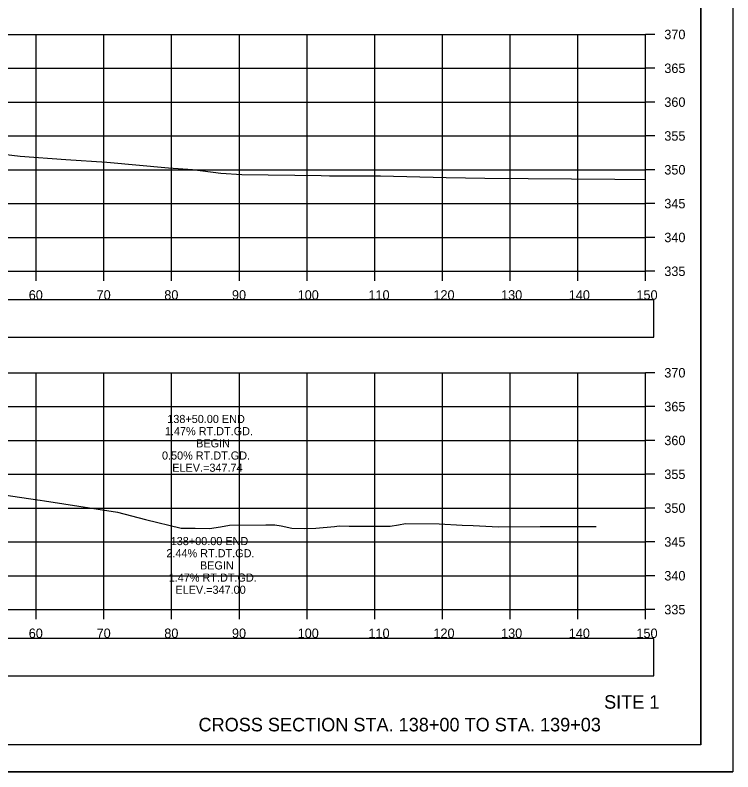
# Model space of a CAD drawing. Extents: x 1376273 to 1384221, y 378927 to 384592.
# Drawn here: x 1377114.6 to 1377220.7, y 382031.9 to 382143.7 of the extents above; entities that cross this region are included whole.
import ezdxf

# ---------------------------------------------------------------- set-up
doc = ezdxf.new("R2010")
doc.units = 0
for name, color, linetype in [('R_Axis', 7, 'Continuous'), ('R_Axis Annot', 7, 'Continuous'), ('R_Border', 7, 'Continuous'), ('R_Draft', 7, 'Continuous'), ('R_Exist Surface', 7, 'Continuous'), ('R_Grid', 7, 'Continuous'), ('R_No Plot', 7, 'Continuous'), ('R_Xsect Elev', 7, 'Continuous')]:
    doc.layers.add(name, color=color, linetype=linetype)

msp = doc.modelspace()

# ---------------------------------------------------------------- linework, layer by layer
at = {"layer": 'R_Axis'}
for p, q in [((1377207.77, 382105.86), (1377207.77, 382140.86)), ((1377209.17, 382140.86), (1377207.77, 382140.86)), ((1377209.17, 382135.86), (1377207.77, 382135.86)), ((1377209.17, 382130.86), (1377207.77, 382130.86)), ((1377209.17, 382125.86), (1377207.77, 382125.86)), ((1377209.17, 382120.86), (1377207.77, 382120.86)), ((1377209.17, 382115.86), (1377207.77, 382115.86)), ((1377209.17, 382110.86), (1377207.77, 382110.86)), ((1376907.77, 382105.86), (1377207.77, 382105.86)), ((1377117.77, 382104.46), (1377117.77, 382105.86)), ((1377127.77, 382104.46), (1377127.77, 382105.86)), ((1377137.77, 382104.46), (1377137.77, 382105.86)), ((1377147.77, 382104.46), (1377147.77, 382105.86)), ((1377157.77, 382104.46), (1377157.77, 382105.86)), ((1377167.77, 382104.46), (1377167.77, 382105.86)), ((1377177.77, 382104.46), (1377177.77, 382105.86)), ((1377187.77, 382104.46), (1377187.77, 382105.86)), ((1377197.77, 382104.46), (1377197.77, 382105.86)), ((1377207.77, 382104.46), (1377207.77, 382105.86)), ((1377209.17, 382105.86), (1377207.77, 382105.86)), ((1377207.77, 382055.86), (1377207.77, 382090.86)), ((1377209.17, 382090.86), (1377207.77, 382090.86)), ((1377209.17, 382085.86), (1377207.77, 382085.86)), ((1377209.17, 382080.86), (1377207.77, 382080.86)), ((1377209.17, 382075.86), (1377207.77, 382075.86)), ((1377209.17, 382070.86), (1377207.77, 382070.86)), ((1377209.17, 382065.86), (1377207.77, 382065.86)), ((1377209.17, 382060.86), (1377207.77, 382060.86)), ((1376907.77, 382055.86), (1377207.77, 382055.86)), ((1377117.77, 382054.46), (1377117.77, 382055.86)), ((1377127.77, 382054.46), (1377127.77, 382055.86)), ((1377137.77, 382054.46), (1377137.77, 382055.86)), ((1377147.77, 382054.46), (1377147.77, 382055.86)), ((1377157.77, 382054.46), (1377157.77, 382055.86)), ((1377167.77, 382054.46), (1377167.77, 382055.86)), ((1377177.77, 382054.46), (1377177.77, 382055.86)), ((1377187.77, 382054.46), (1377187.77, 382055.86)), ((1377197.77, 382054.46), (1377197.77, 382055.86)), ((1377207.77, 382054.46), (1377207.77, 382055.86)), ((1377209.17, 382055.86), (1377207.77, 382055.86))]:
    msp.add_line(p, q, dxfattribs=at)
at = {"layer": 'R_Axis Annot'}
for points in [[(1376907.2, 382096.14), (1377209.01, 382096.14), (1377209.01, 382101.66), (1376907.2, 382101.66)], [(1376907.2, 382046.08), (1377209.01, 382046.08), (1377209.01, 382051.6), (1376907.2, 382051.6)]]:
    msp.add_lwpolyline(points, close=True, dxfattribs=at)
at = {"layer": 'R_Border'}
for q in [(1377215.95, 382241.32), (1376899.77, 382035.86)]:
    msp.add_line((1377215.95, 382035.86), q, dxfattribs=at)
at = {"layer": 'R_Exist Surface'}
for points in [[(1377111.62, 382123.32), (1377115.4, 382122.88), (1377122.13, 382122.4), (1377128.19, 382122), (1377137.28, 382121.17), (1377140.85, 382120.89), (1377145.04, 382120.38), (1377148.14, 382120.18), (1377159.88, 382120.01), (1377161.09, 382119.98), (1377161.5, 382119.98), (1377168.61, 382119.96), (1377178.32, 382119.72), (1377184.04, 382119.61), (1377203.24, 382119.45), (1377207.77, 382119.42)], [(1377104.63, 382074.04), (1377117.95, 382072.1), (1377118.34, 382072.04), (1377118.96, 382071.94), (1377129.75, 382070.26), (1377133.91, 382069.18), (1377139.17, 382067.9), (1377141.22, 382067.87), (1377143.34, 382067.85), (1377144.97, 382068.11), (1377146.3, 382068.36), (1377151.7, 382068.41), (1377153.01, 382068.4), (1377153.97, 382068.24), (1377155.55, 382067.91), (1377157.34, 382067.85), (1377159.06, 382067.87), (1377161.83, 382068.16), (1377162.5, 382068.22), (1377164.02, 382068.19), (1377170.08, 382068.18), (1377171.3, 382068.39), (1377172.34, 382068.6), (1377177.31, 382068.51), (1377180.72, 382068.36), (1377182.3, 382068.31), (1377186.05, 382068.1), (1377192.21, 382068.12), (1377200.52, 382068.14)]]:
    msp.add_lwpolyline(points, dxfattribs=at)
at = {"layer": 'R_Grid'}
for p, q in [((1376907.77, 382140.86), (1377207.77, 382140.86)), ((1376907.77, 382140.86), (1377207.77, 382140.86)), ((1377117.77, 382105.86), (1377117.77, 382140.86)), ((1377117.77, 382105.86), (1377117.77, 382140.86)), ((1377127.77, 382105.86), (1377127.77, 382140.86)), ((1377127.77, 382105.86), (1377127.77, 382140.86)), ((1377137.77, 382105.86), (1377137.77, 382140.86)), ((1377137.77, 382105.86), (1377137.77, 382140.86)), ((1377147.77, 382105.86), (1377147.77, 382140.86)), ((1377147.77, 382105.86), (1377147.77, 382140.86)), ((1377157.77, 382105.86), (1377157.77, 382140.86)), ((1377157.77, 382105.86), (1377157.77, 382140.86)), ((1377167.77, 382105.86), (1377167.77, 382140.86)), ((1377167.77, 382105.86), (1377167.77, 382140.86)), ((1377177.77, 382105.86), (1377177.77, 382140.86)), ((1377177.77, 382105.86), (1377177.77, 382140.86)), ((1377187.77, 382105.86), (1377187.77, 382140.86)), ((1377187.77, 382105.86), (1377187.77, 382140.86)), ((1377197.77, 382105.86), (1377197.77, 382140.86)), ((1377197.77, 382105.86), (1377197.77, 382140.86)), ((1377207.77, 382105.86), (1377207.77, 382140.86)), ((1377207.77, 382105.86), (1377207.77, 382140.86)), ((1376907.77, 382135.86), (1377207.77, 382135.86)), ((1376907.77, 382135.86), (1377207.77, 382135.86)), ((1376907.77, 382130.86), (1377207.77, 382130.86)), ((1376907.77, 382130.86), (1377207.77, 382130.86)), ((1376907.77, 382125.86), (1377207.77, 382125.86)), ((1376907.77, 382125.86), (1377207.77, 382125.86)), ((1376907.77, 382120.86), (1377207.77, 382120.86)), ((1376907.77, 382120.86), (1377207.77, 382120.86)), ((1376907.77, 382115.86), (1377207.77, 382115.86)), ((1376907.77, 382115.86), (1377207.77, 382115.86)), ((1376907.77, 382110.86), (1377207.77, 382110.86)), ((1376907.77, 382110.86), (1377207.77, 382110.86)), ((1376907.77, 382105.86), (1377207.77, 382105.86)), ((1376907.77, 382105.86), (1377207.77, 382105.86)), ((1376907.77, 382090.86), (1377207.77, 382090.86)), ((1376907.77, 382090.86), (1377207.77, 382090.86)), ((1377117.77, 382055.86), (1377117.77, 382090.86)), ((1377117.77, 382055.86), (1377117.77, 382090.86)), ((1377127.77, 382055.86), (1377127.77, 382090.86)), ((1377127.77, 382055.86), (1377127.77, 382090.86)), ((1377137.77, 382055.86), (1377137.77, 382090.86)), ((1377137.77, 382055.86), (1377137.77, 382090.86)), ((1377147.77, 382055.86), (1377147.77, 382090.86)), ((1377147.77, 382055.86), (1377147.77, 382090.86)), ((1377157.77, 382055.86), (1377157.77, 382090.86)), ((1377157.77, 382055.86), (1377157.77, 382090.86)), ((1377167.77, 382055.86), (1377167.77, 382090.86)), ((1377167.77, 382055.86), (1377167.77, 382090.86)), ((1377177.77, 382055.86), (1377177.77, 382090.86)), ((1377177.77, 382055.86), (1377177.77, 382090.86)), ((1377187.77, 382055.86), (1377187.77, 382090.86)), ((1377187.77, 382055.86), (1377187.77, 382090.86)), ((1377197.77, 382055.86), (1377197.77, 382090.86)), ((1377197.77, 382055.86), (1377197.77, 382090.86)), ((1377207.77, 382055.86), (1377207.77, 382090.86)), ((1377207.77, 382055.86), (1377207.77, 382090.86)), ((1376907.77, 382085.86), (1377207.77, 382085.86)), ((1376907.77, 382085.86), (1377207.77, 382085.86)), ((1376907.77, 382080.86), (1377207.77, 382080.86)), ((1376907.77, 382080.86), (1377207.77, 382080.86)), ((1376907.77, 382075.86), (1377207.77, 382075.86)), ((1376907.77, 382075.86), (1377207.77, 382075.86)), ((1376907.77, 382070.86), (1377207.77, 382070.86)), ((1376907.77, 382070.86), (1377207.77, 382070.86)), ((1376907.77, 382065.86), (1377207.77, 382065.86)), ((1376907.77, 382065.86), (1377207.77, 382065.86)), ((1376907.77, 382060.86), (1377207.77, 382060.86)), ((1376907.77, 382060.86), (1377207.77, 382060.86)), ((1376907.77, 382055.86), (1377207.77, 382055.86)), ((1376907.77, 382055.86), (1377207.77, 382055.86))]:
    msp.add_line(p, q, dxfattribs=at)
at = {"layer": 'R_No Plot'}
msp.add_line((1376887.37, 382031.88), (1377220.7, 382031.88), dxfattribs=at)
for points in [[(1376887.36, 382245.21), (1377220.7, 382245.21), (1377220.7, 382031.88), (1376887.36, 382031.88)], [(1377133.69, 382241.32), (1377133.69, 382231.44), (1377169.42, 382231.44), (1377169.42, 382228.52), (1377192.62, 382228.52), (1377192.62, 382204.19), (1377215.95, 382204.19), (1377215.95, 382035.86), (1376899.77, 382035.86), (1376899.77, 382241.32)]]:
    msp.add_lwpolyline(points, close=True, dxfattribs=at)

# ---------------------------------------------------------------- texts
at = {"layer": 'R_Axis Annot'}
for s, p in [('370', (1377210.57, 382140.16)), ('365', (1377210.57, 382135.16)), ('360', (1377210.57, 382130.16)), ('355', (1377210.57, 382125.16)), ('350', (1377210.57, 382120.16)), ('345', (1377210.57, 382115.16)), ('340', (1377210.57, 382110.16)), ('335', (1377210.57, 382105.16)), ('60', (1377116.65, 382101.66)), ('70', (1377126.68, 382101.66)), ('80', (1377136.68, 382101.66)), ('90', (1377146.68, 382101.66)), ('100', (1377156.39, 382101.66)), ('110', (1377166.85, 382101.66)), ('120', (1377176.45, 382101.66)), ('130', (1377186.45, 382101.66)), ('140', (1377196.45, 382101.66)), ('150', (1377206.45, 382101.66)), ('370', (1377210.57, 382090.16)), ('365', (1377210.57, 382085.16)), ('360', (1377210.57, 382080.16)), ('355', (1377210.57, 382075.16)), ('350', (1377210.57, 382070.16)), ('345', (1377210.57, 382065.16)), ('340', (1377210.57, 382060.16)), ('335', (1377210.57, 382055.16)), ('60', (1377116.65, 382051.66)), ('70', (1377126.68, 382051.66)), ('80', (1377136.68, 382051.66)), ('90', (1377146.68, 382051.66)), ('100', (1377156.39, 382051.66)), ('110', (1377166.85, 382051.66)), ('120', (1377176.45, 382051.66)), ('130', (1377186.45, 382051.66)), ('140', (1377196.45, 382051.66)), ('150', (1377206.45, 382051.66))]:
    msp.add_text(s, height=1.4, dxfattribs=at).set_placement(p)
at = {"layer": 'R_Draft'}
for s, p in [('SITE 1', (1377201.67, 382041.21)), ('CROSS SECTION STA. 138+00 TO STA. 139+03', (1377141.74, 382037.86))]:
    msp.add_text(s, height=2, dxfattribs=at).set_placement(p)
at = {"layer": 'R_Xsect Elev'}
for s, p in [('138+50.00 END', (1377137.12, 382083.43)), ('1.47% RT.DT.GD.', (1377136.77, 382081.63)), ('BEGIN', (1377141.39, 382079.83)), ('0.50% RT.DT.GD.', (1377136.34, 382078.03)), ('ELEV.=347.74', (1377137.86, 382076.23)), ('138+00.00 END', (1377137.63, 382065.39)), ('2.44% RT.DT.GD.', (1377136.99, 382063.59)), ('BEGIN', (1377141.95, 382061.79)), ('1.47% RT.DT.GD.', (1377137.33, 382059.99)), ('ELEV.=347.00', (1377138.32, 382058.19))]:
    msp.add_text(s, height=1.2, rotation=360, dxfattribs=at).set_placement(p)

doc.saveas('drawing.dxf')
